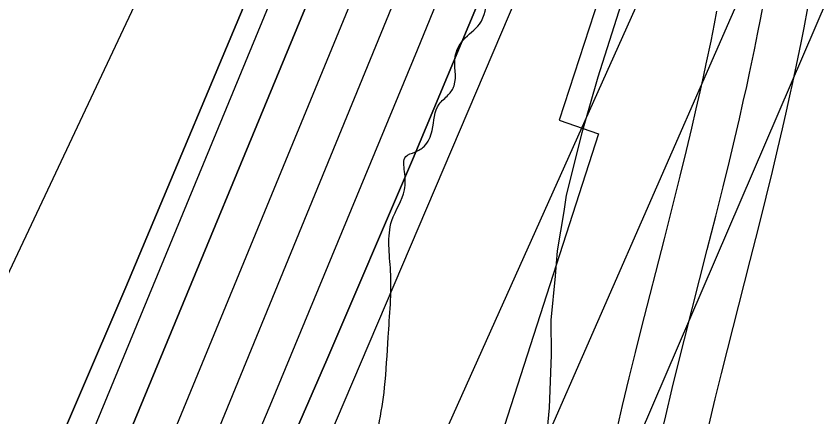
# Model space of a CAD drawing. Extents: x 3279314 to 3317160, y 734079 to 759431.
# Drawn here: x 3310910.2 to 3311182.1, y 742032.8 to 742168.8 of the extents above; entities that cross this region are included whole.
import ezdxf

# ---------------------------------------------------------------- set-up
doc = ezdxf.new("R2010")
doc.units = 0
for name, color, linetype in [('V-RIVR-EDGE', 7, 'Continuous'), ('V-ROAD-CNTR', 7, 'Continuous'), ('V-RRAP-RVMT', 7, 'Continuous'), ('V-SITE-VEGE', 7, 'Continuous'), ('V-TOPO-DPTH', 7, 'Continuous'), ('V-TOPO-MAJR', 7, 'Continuous'), ('V-TOPO-MINR', 7, 'Continuous'), ('V-TOPO-WATR', 7, 'Continuous')]:
    doc.layers.add(name, color=color, linetype=linetype)

msp = doc.modelspace()

# ---------------------------------------------------------------- linework, layer by layer
at = {"layer": 'V-RIVR-EDGE'}
msp.add_spline([(3310747.15, 741422.06), (3310761.27, 741436.93), (3310772.16, 741448.54), (3310772.95, 741451.64), (3310772.56, 741453.19), (3310772.21, 741467.15), (3310772.61, 741472.19), (3310775.33, 741474.12), (3310776.11, 741477.23), (3310778.06, 741481.1), (3310778.46, 741484.98), (3310773.05, 741494.68), (3310773.84, 741499.34), (3310775.79, 741504.37), (3310780.07, 741508.63), (3310785.89, 741512.1), (3310795.63, 741530.31), (3310825.21, 741572.12), (3310845.06, 741601.54), (3310855.18, 741615.48), (3310863.33, 741620.88), (3310868.4, 741629.02), (3310883.19, 741654.19), (3310883.99, 741660.39), (3310891, 741675.88), (3310896.85, 741688.67), (3310901.53, 741697.96), (3310902.33, 741706.1), (3310905.45, 741716.18), (3310909.36, 741728.58), (3310914.03, 741736.71), (3310917.53, 741740.19), (3310923, 741754.53), (3310933.94, 741786.3), (3310941.35, 741805.29), (3310953.85, 741842.87), (3310965.15, 741864.56), (3310977.64, 741894.39), (3310990.11, 741919.18), (3311002.96, 741940.86), (3311006.46, 741946.29), (3311012.68, 741950.15), (3311016.96, 741957.12), (3311022.03, 741967.58), (3311022.04, 741972.23), (3311022.06, 741982.31), (3311022.86, 741990.84), (3311027.17, 742006.73), (3311033.04, 742029.98), (3311035.01, 742042.78), (3311036.22, 742059.84), (3311037.05, 742082.33), (3311037.48, 742099.39), (3311041.77, 742109.85), (3311041.78, 742116.06), (3311042.18, 742121.1), (3311045.29, 742122.64), (3311048.4, 742124.57), (3311051.13, 742129.99), (3311053.47, 742138.91), (3311056.59, 742142), (3311058.53, 742145.1), (3311058.94, 742155.18), (3311061.67, 742160.6), (3311067.12, 742166.02), (3311068.72, 742186.57), (3311068.74, 742196.26), (3311069.14, 742198.98), (3311072.24, 742201.68), (3311075.36, 742205.17), (3311079.24, 742207.48), (3311086.67, 742233.45), (3311085.13, 742236.17), (3311085.14, 742242.37), (3311089.43, 742249.73), (3311096.04, 742257.47), (3311105.36, 742263.26), (3311103.82, 742266.37), (3311108.48, 742271.01), (3311115.88, 742281.85), (3311117.83, 742289.22), (3311122.13, 742302.39), (3311129.54, 742317.5), (3311134.99, 742326.4), (3311141.62, 742341.12), (3311152.54, 742368.24), (3311150.24, 742377.17), (3311150.64, 742380.66), (3311162.31, 742395.36), (3311161.53, 742395.75), (3311151.07, 742400.04), (3311148.76, 742405.09), (3311149.94, 742412.46), (3311150.35, 742423.7), (3311155.04, 742437.26), (3311163.98, 742445.77), (3311167.48, 742449.64), (3311161.31, 742462.46), (3311160.93, 742465.95), (3311162.87, 742466.72), (3311179.16, 742465.9), (3311183.82, 742470.93), (3311192.39, 742486.42), (3311195.13, 742495.72), (3311195.92, 742501.93), (3311195.94, 742507.74), (3311195.56, 742512.4), (3311195.57, 742517.05), (3311192.1, 742523.26), (3311189.39, 742527.93), (3311189.4, 742531.8), (3311190.19, 742537.62), (3311193.69, 742542.65), (3311200.3, 742549.23), (3311213.92, 742566.26), (3311218.99, 742580.21), (3311220.18, 742587.96), (3311224.84, 742593.38), (3311234.98, 742613.9), (3311240.45, 742629.4), (3311242.8, 742639.87), (3311247.85, 742644.9), (3311258.37, 742663.49), (3311264.22, 742676.66), (3311266.55, 742679.75), (3311284.03, 742689.02), (3311288.31, 742696.37), (3311293.38, 742706.45), (3311294.17, 742715.36), (3311293.8, 742720.79), (3311295.36, 742724.28), (3311298.86, 742729.7), (3311303.16, 742743.65), (3311303.18, 742751.79), (3311303.59, 742757.22), (3311304.76, 742763.42), (3311309.83, 742773.88), (3311319.58, 742795.58), (3311324.64, 742802.16), (3311332.42, 742814.55), (3311339.81, 742819.96), (3311347.2, 742828.47), (3311350.71, 742838.16), (3311350.72, 742842.42), (3311349.58, 742850.57), (3311349.98, 742855.22), (3311352.71, 742861.81), (3311361.28, 742877.3), (3311366.72, 742882.33), (3311372.18, 742893.95), (3311375.31, 742905.19), (3311388.96, 742936.95), (3311408.46, 742981.89), (3311418.2, 743001.25), (3311424.81, 743008.61), (3311432.6, 743021), (3311438.45, 743033.39), (3311438.07, 743037.27), (3311433.43, 743043.1), (3311433.83, 743046.59), (3311437.33, 743050.07), (3311441.6, 743052), (3311445.88, 743057.03), (3311448.63, 743073.31), (3311456.81, 743089.19), (3311472.38, 743112.03), (3311480.95, 743125.97), (3311482.91, 743136.44), (3311492.26, 743150.76), (3311492.65, 743155.42), (3311492.67, 743160.07), (3311495.77, 743161.61), (3311500.43, 743161.99), (3311508.6, 743173.22), (3311523.01, 743197.22), (3311534.32, 743223.95), (3311544.45, 743244.87), (3311561.99, 743278.57), (3311577.18, 743305.29), (3311604.83, 743353.31), (3311621.21, 743390.49), (3311639.14, 743426.13), (3311651.2, 743442.39), (3311662.88, 743461.36), (3311672.23, 743477.24), (3311680.45, 743507.46), (3311680.88, 743525.69), (3311684.8, 743542.74), (3311697.32, 743588.47), (3311707.1, 743621.02), (3311721.14, 743655.89), (3311734.41, 743686.5), (3311736.38, 743700.06), (3311739.9, 743713.24), (3311739.93, 743722.94), (3311739.94, 743727.59), (3311741.49, 743729.91), (3311746.17, 743737.27), (3311747.35, 743747.74), (3311748.93, 743755.49), (3311752.05, 743766.34), (3311755.59, 743785.72), (3311758.35, 743802), (3311760.7, 743811.3), (3311763.81, 743814.79), (3311768.47, 743818.26), (3311774.69, 743822.9), (3311780.53, 743834.52), (3311784.45, 743850.41), (3311786.46, 743878.33), (3311787.65, 743888.8), (3311789.21, 743891.9), (3311789.61, 743900.04), (3311789.24, 743905.86), (3311786.94, 743916.72), (3311786.19, 743926.81), (3311786.21, 743936.5), (3311791.67, 743946.57), (3311801.41, 743965.94), (3311807.65, 743981.05), (3311809.63, 743995.78), (3311810.84, 744015.94), (3311809.34, 744037.27), (3311800.08, 744055.13), (3311797.77, 744062.12), (3311797.79, 744068.33), (3311798.19, 744076.08), (3311793.94, 744081.13), (3311782.74, 744099.39), (3311771.54, 744118.03), (3311765.4, 744143.25), (3311761.57, 744163.04), (3311761.21, 744176.23), (3311763.57, 744188.24), (3311763.73, 744251.84), (3311761.87, 744283.64), (3311758.45, 744312.74), (3311753.47, 744337.18), (3311747.32, 744362.02), (3311746.96, 744373.26), (3311744.68, 744392.66), (3311742.01, 744411.28), (3311738.17, 744425.25), (3311736.65, 744435.73), (3311732.02, 744447.76), (3311725.49, 744470.66), (3311719.34, 744494.71), (3311717.06, 744513.33), (3311705.96, 744572.31), (3311696.76, 744617.7), (3311694.49, 744640.2), (3311694.53, 744654.16), (3311703.54, 744690.59), (3311707.88, 744720.06), (3311710.67, 744750.69), (3311711.89, 744773.56), (3311709.62, 744797.23), (3311706.57, 744820.11), (3311700.78, 744830.6), (3311700.41, 744838.36), (3311702.4, 744857.74), (3311707.54, 744896.12), (3311711.09, 744922.87), (3311725.17, 744972.09), (3311744.31, 745024.39), (3311756.41, 745056.94), (3311759.15, 745068.95), (3311759.57, 745082.52), (3311759.65, 745112), (3311754.68, 745143.42), (3311747.79, 745176.79), (3311742.05, 745210.93), (3311741.31, 745224.51), (3311742.13, 745240.4), (3311741.4, 745260.96), (3311735.26, 745285.79), (3311730.24, 745296.28), (3311724.07, 745311.03), (3311721.77, 745321.5), (3311718.33, 745338.58), (3311704.47, 745381.66), (3311698.68, 745391.37), (3311697.52, 745395.64), (3311694.47, 745413.87), (3311694.48, 745418.52), (3311698.37, 745424.72), (3311703.83, 745435.56), (3311704.24, 745445.26), (3311703.1, 745454.18), (3311703.12, 745461.94), (3311703.15, 745473.18), (3311702.03, 745491.41), (3311702.44, 745502.66), (3311704.05, 745524.76), (3311702.54, 745540.66), (3311698.7, 745556.57), (3311694.07, 745565.5), (3311683.25, 745580.65), (3311676.28, 745585.32), (3311673.96, 745589.59), (3311673.98, 745597.35), (3311671.69, 745612.87), (3311671.7, 745617.91), (3311673.27, 745623.34), (3311672.9, 745629.15), (3311669.43, 745637.69), (3311666.72, 745640.03), (3311662.07, 745643.14), (3311657.03, 745644.32), (3311648.5, 745643.17), (3311641.91, 745645.13), (3311638.43, 745648.63), (3311636.51, 745655.61), (3311631.51, 745675.4), (3311626.14, 745696.36), (3311621.54, 745718.48), (3311619.31, 745758.04), (3311618.96, 745773.94), (3311619.37, 745782.47), (3311620.16, 745790.22), (3311620.57, 745799.14), (3311621.38, 745810), (3311621.02, 745821.63), (3311618.73, 745835.6), (3311611.04, 745862.76), (3311604.48, 745877.52), (3311597.54, 745894.21), (3311590.61, 745914.39), (3311586.38, 745928.36), (3311565.19, 745983.48), (3311553.63, 746012.99), (3311544.78, 746042.48), (3311533.99, 746070.04), (3311521.28, 746106.53), (3311510.15, 746151.93), (3311505.19, 746184.51), (3311496.37, 746224.87), (3311490.22, 746250.48), (3311484.08, 746273.76), (3311478.31, 746293.17), (3311471, 746317.23), (3311471.42, 746330.8), (3311471.45, 746343.21), (3311471.47, 746351.74), (3311473.82, 746360.27), (3311476.93, 746363.36), (3311479.66, 746369.17), (3311482.4, 746378.08), (3311481.3, 746405.23), (3311479.4, 746420.75), (3311474.01, 746438.6), (3311466.69, 746454.91), (3311460.5, 746461.13), (3311455.86, 746468.12), (3311452, 746477.05), (3311449.7, 746486.36), (3311444.7, 746501.5), (3311438.9, 746511.21), (3311428.07, 746521.32), (3311424.97, 746523.65), (3311423.05, 746528.7), (3311419.2, 746539.95), (3311414.56, 746547.72), (3311409.92, 746553.55), (3311400.25, 746564.04), (3311389.43, 746577.64), (3311381.69, 746585.81), (3311379.76, 746588.14), (3311379.38, 746592.02), (3311373.99, 746605.99), (3311366.29, 746629.28), (3311359.73, 746641.71), (3311346.97, 746656.09), (3311338.85, 746669.29), (3311329.22, 746695.3), (3311318.42, 746718.59), (3311316.9, 746728.68), (3311312.66, 746739.55), (3311306.51, 746761.67), (3311297.26, 746785.35), (3311290.32, 746803.2), (3311282.59, 746811.75), (3311274.09, 746825.35), (3311272.95, 746836.6), (3311269.12, 746852.89), (3311251.75, 746888.62), (3311235.93, 746920.45), (3311213.94, 746964.72), (3311200.05, 746995), (3311194.29, 747019.45), (3311190.45, 747034.58), (3311185.04, 747041.19), (3311184.66, 747044.68), (3311184.3, 747056.31), (3311182.77, 747064.46), (3311176.22, 747081.54), (3311170.07, 747103.27), (3311165.07, 747118.41), (3311158.51, 747132.39), (3311154.66, 747146.36), (3311151.59, 747156.83), (3311148.89, 747164.21), (3311146.21, 747178.18), (3311143.91, 747189.82), (3311142.78, 747203.39), (3311139.32, 747215.04), (3311130.06, 747234.45), (3311113.14, 747290.33), (3311105.06, 747316.34)], degree=3, dxfattribs=at)
at = {"layer": 'V-ROAD-CNTR'}
for points in [[(3311127.89, 742023.43), (3311130.19, 742033.28), (3311132.42, 742042.5), (3311134.55, 742051.14), (3311136.57, 742059.23), (3311144.28, 742089.56), (3311147.16, 742100.94), (3311149.63, 742110.89), (3311151.76, 742119.61), (3311153.58, 742127.25), (3311155.14, 742133.93), (3311156.47, 742139.79), (3311157.61, 742144.92), (3311158.58, 742149.41), (3311160.23, 742157.27), (3311161.42, 742163.17), (3311162.28, 742167.61), (3311163.52, 742174.27)], [(3311127.89, 742023.43), (3311130.19, 742033.28), (3311132.42, 742042.5), (3311134.55, 742051.14), (3311136.57, 742059.23), (3311144.28, 742089.56), (3311147.16, 742100.94), (3311149.63, 742110.89), (3311151.76, 742119.61), (3311153.58, 742127.25), (3311155.14, 742133.93), (3311156.47, 742139.79), (3311157.61, 742144.92), (3311158.58, 742149.41), (3311160.23, 742157.27), (3311161.42, 742163.17), (3311162.28, 742167.61), (3311163.52, 742174.27)], [(3311113.27, 742026.8), (3311115.6, 742036.74), (3311117.84, 742046.05), (3311119.99, 742054.75), (3311122.03, 742062.9), (3311129.74, 742093.25), (3311132.61, 742104.58), (3311135.07, 742114.48), (3311137.18, 742123.13), (3311138.98, 742130.69), (3311140.52, 742137.3), (3311141.84, 742143.08), (3311142.96, 742148.13), (3311143.91, 742152.53), (3311145.54, 742160.29), (3311146.7, 742166.08), (3311147.54, 742170.41)], [(3311144.79, 742029.81), (3311146.99, 742038.95), (3311149.1, 742047.52), (3311151.12, 742055.56), (3311158.82, 742085.87), (3311161.71, 742097.29), (3311164.2, 742107.31), (3311166.34, 742116.09), (3311168.18, 742123.81), (3311169.76, 742130.57), (3311171.11, 742136.5), (3311172.26, 742141.7), (3311173.25, 742146.28), (3311174.93, 742154.25), (3311176.14, 742160.27), (3311177.02, 742164.81), (3311178.28, 742171.59)]]:
    msp.add_lwpolyline(points, dxfattribs=at)
at = {"layer": 'V-RRAP-RVMT'}
for p, q in [((3311135.66, 742261.52), (3311094.13, 742133.45)), ((3311094.13, 742133.45), (3311107.38, 742128.87)), ((3311107.38, 742128.87), (3311064.16, 741994.61))]:
    msp.add_line(p, q, dxfattribs=at)
at = {"layer": 'V-SITE-VEGE'}
for p, q in [((3311117.13, 742179.38), (3311107.17, 742148)), ((3311107.17, 742148), (3311101.82, 742129.17)), ((3311101.82, 742129.17), (3311096.48, 742108)), ((3311096.48, 742108), (3311095.74, 742102.52)), ((3311095.74, 742102.52), (3311093.48, 742089.19)), ((3311093.48, 742089.19), (3311092.76, 742080.58)), ((3311092.76, 742080.58), (3311091.3, 742065.69)), ((3311091.3, 742065.69), (3311091.38, 742053.95)), ((3311091.38, 742053.95), (3311090.72, 742035.94)), ((3311090.72, 742035.94), (3311089.25, 742021.06))]:
    msp.add_line(p, q, dxfattribs=at)
at = {"layer": 'V-TOPO-DPTH'}
for points in [[(3311655.74, 743608.23), (3311287.17, 742845.58), (3311273.57, 742823.73), (3311261.5, 742801), (3311250.46, 742777.67), (3311244.88, 742764.74), (3311232.02, 742734.43), (3311219.42, 742704), (3311207.23, 742673.42), (3311195.3, 742642.72), (3311115.76, 742434.06), (3311110.61, 742420.71), (3311105.39, 742407.39), (3311100.05, 742394.12), (3311094.64, 742380.88), (3310637.07, 741273.78)], [(3311655.74, 743608.23), (3311287.17, 742845.58), (3311273.57, 742823.73), (3311261.5, 742801), (3311250.46, 742777.67), (3311244.88, 742764.74), (3311232.02, 742734.43), (3311219.42, 742704), (3311207.23, 742673.42), (3311195.3, 742642.72), (3311115.76, 742434.06), (3311110.61, 742420.71), (3311105.39, 742407.39), (3311100.05, 742394.12), (3311094.64, 742380.88), (3310637.07, 741273.78)], [(3310513.38, 741243.62), (3311048.55, 742381.01), (3311057.32, 742400.22), (3311065.79, 742419.57), (3311073.8, 742439.1), (3311081.51, 742458.77), (3311088.93, 742478.56), (3311096.25, 742498.38), (3311103.43, 742518.25), (3311110.51, 742538.16), (3311214.14, 742832.61), (3311233.64, 742886.2), (3311253.89, 742939.49), (3311275.26, 742992.34), (3311297.39, 743044.9), (3311570.82, 743595.19)], [(3310513.38, 741243.62), (3311048.55, 742381.01), (3311057.32, 742400.22), (3311065.79, 742419.57), (3311073.8, 742439.1), (3311081.51, 742458.77), (3311088.93, 742478.56), (3311096.25, 742498.38), (3311103.43, 742518.25), (3311110.51, 742538.16), (3311214.14, 742832.61), (3311233.64, 742886.2), (3311253.89, 742939.49), (3311275.26, 742992.34), (3311297.39, 743044.9), (3311570.82, 743595.19)], [(3310624.05, 741206.89), (3310732.31, 741449.7), (3310789.15, 741578.74), (3310845.19, 741708.12), (3310900.03, 741838.01), (3310954.09, 741968.25), (3311110.08, 742348.97), (3311120.42, 742374.48), (3311130.63, 742400.04), (3311140.66, 742425.67), (3311150.56, 742451.36), (3311187.44, 742548.13), (3311194.95, 742567.45), (3311202.63, 742586.71), (3311210.56, 742605.87), (3311218.66, 742624.96), (3311221.67, 742631.92), (3311228.86, 742647.21), (3311668.44, 743585.66)], [(3310624.05, 741206.89), (3310732.31, 741449.7), (3310789.15, 741578.74), (3310845.19, 741708.12), (3310900.03, 741838.01), (3310954.09, 741968.25), (3311110.08, 742348.97), (3311120.42, 742374.48), (3311130.63, 742400.04), (3311140.66, 742425.67), (3311150.56, 742451.36), (3311187.44, 742548.13), (3311194.95, 742567.45), (3311202.63, 742586.71), (3311210.56, 742605.87), (3311218.66, 742624.96), (3311221.67, 742631.92), (3311228.86, 742647.21), (3311668.44, 743585.66)], [(3310579.27, 741266.94), (3310800.11, 741744.33), (3310850.31, 741854.68), (3310899.56, 741965.45), (3310947.39, 742076.83), (3310994.28, 742188.63), (3311083.25, 742404.63), (3311084.91, 742408.75), (3311086.55, 742412.88), (3311088.13, 742417.04), (3311089.67, 742421.2), (3311204.45, 742736.83), (3311220.25, 742779.1), (3311236.54, 742821.17), (3311253.57, 742862.95), (3311271.09, 742904.53), (3311279.81, 742924.72), (3311294.43, 742955.43), (3311581.53, 743579.57)], [(3311581.53, 743579.57), (3311294.43, 742955.43), (3311279.81, 742924.72), (3311271.09, 742904.53), (3311253.57, 742862.95), (3311236.54, 742821.17), (3311220.25, 742779.1), (3311204.45, 742736.83), (3311089.67, 742421.2), (3311088.13, 742417.04), (3311086.55, 742412.88), (3311084.91, 742408.75), (3311083.25, 742404.63), (3310994.28, 742188.63), (3310947.39, 742076.83), (3310899.56, 741965.45), (3310850.31, 741854.68), (3310800.11, 741744.33), (3310579.27, 741266.94)], [(3311681.82, 743566.46), (3311199.86, 742500.49), (3311196.53, 742494.09), (3311193.47, 742487.54), (3311192.44, 742485.17), (3311189.11, 742477.31), (3311185.84, 742469.42), (3311182.68, 742461.49), (3311179.59, 742453.53), (3311171, 742431), (3311163.6, 742411.78), (3311156.12, 742392.59), (3311148.51, 742373.45), (3311140.81, 742354.35), (3311100.85, 742256.04), (3311072.83, 742187.92), (3311044.43, 742119.97), (3311015.47, 742052.25), (3310986.12, 741984.7), (3310648.23, 741215.56)]]:
    msp.add_lwpolyline(points, dxfattribs=at)
at = {"layer": 'V-TOPO-MAJR'}
msp.add_lwpolyline([(3310792.45, 741346.74), (3310836.26, 741446.42), (3310880.02, 741546.12), (3310923.73, 741645.84), (3310967.39, 741745.58), (3311227.06, 742339.19), (3311233.93, 742353.35), (3311241.5, 742367.08), (3311250.12, 742380.19), (3311768.36, 743569.78)], dxfattribs=at)
at = {"layer": 'V-TOPO-MINR'}
for points in [[(3310637.07, 741273.78), (3311094.64, 742380.88), (3311100.05, 742394.12), (3311105.39, 742407.39), (3311110.61, 742420.71), (3311115.76, 742434.06), (3311195.3, 742642.72), (3311207.23, 742673.42), (3311219.42, 742704), (3311232.02, 742734.43), (3311244.88, 742764.74), (3311250.46, 742777.67), (3311261.5, 742801), (3311273.57, 742823.73), (3311287.17, 742845.58), (3311655.74, 743608.23)], [(3310675.54, 741340.09), (3310707.53, 741412.54), (3310739.09, 741485.18), (3310769.98, 741558.09), (3310800.45, 741631.2), (3311102.34, 742364.93), (3311110.23, 742384.3), (3311118.01, 742403.72), (3311125.64, 742423.19), (3311133.16, 742442.71), (3311191.37, 742595.43), (3311201.09, 742620.44), (3311211.03, 742645.36), (3311221.29, 742670.15), (3311231.77, 742694.85), (3311235.99, 742704.63), (3311245.14, 742724.02), (3311255.13, 742742.93), (3311663.26, 743602.86)], [(3310513.38, 741243.62), (3311048.55, 742381.01), (3311057.32, 742400.22), (3311065.79, 742419.57), (3311073.8, 742439.1), (3311081.51, 742458.77), (3311088.93, 742478.56), (3311096.25, 742498.38), (3311103.43, 742518.25), (3311110.51, 742538.16), (3311214.14, 742832.61), (3311233.64, 742886.2), (3311253.89, 742939.49), (3311275.26, 742992.34), (3311297.39, 743044.9), (3311570.82, 743595.19)], [(3310701.97, 741219.5), (3310780.09, 741402.01), (3310831.84, 741522.11), (3310884.01, 741642.03), (3310936.77, 741761.69), (3310989.94, 741881.17), (3311186.93, 742320.88), (3311200.25, 742348.06), (3311214.77, 742374.53), (3311231.08, 742399.94), (3311758.6, 743584.32)], [(3310579.27, 741266.94), (3310800.11, 741744.33), (3310850.31, 741854.68), (3310899.56, 741965.45), (3310947.39, 742076.83), (3310994.28, 742188.63), (3311083.25, 742404.63), (3311084.91, 742408.75), (3311086.55, 742412.88), (3311088.13, 742417.04), (3311089.67, 742421.2), (3311204.45, 742736.83), (3311220.25, 742779.1), (3311236.54, 742821.17), (3311253.57, 742862.95), (3311271.09, 742904.53), (3311279.81, 742924.72), (3311294.43, 742955.43), (3311581.53, 743579.57)], [(3310633.57, 741210.26), (3310843.71, 741682.53), (3310895.61, 741800.66), (3310946.77, 741919.11), (3310996.82, 742038.03), (3311046.13, 742157.26), (3311117.84, 742333), (3311130.63, 742364.65), (3311143.27, 742396.35), (3311155.69, 742428.15), (3311167.95, 742460.01), (3311183.52, 742500.83), (3311188.82, 742514.47), (3311194.24, 742528.07), (3311199.83, 742541.59), (3311675.13, 743576.06)], [(3310615.15, 741280.16), (3310671.3, 741404.53), (3310714.89, 741502.36), (3310757.84, 741600.46), (3310799.83, 741698.99), (3310841.17, 741797.79), (3311087.75, 742395.24), (3311090.9, 742402.97), (3311094, 742410.71), (3311097.02, 742418.48), (3311100, 742426.27), (3311199.47, 742689.92), (3311213.51, 742726.34), (3311227.88, 742762.62), (3311242.76, 742798.69), (3311257.98, 742834.63), (3311265.06, 742851.03), (3311277.93, 742878.13), (3311292.01, 742904.52), (3311307.94, 742929.84), (3311586.88, 743571.76)], [(3310648.23, 741215.56), (3310986.12, 741984.7), (3311015.47, 742052.25), (3311044.43, 742119.97), (3311072.83, 742187.92), (3311100.85, 742256.04), (3311140.81, 742354.35), (3311148.51, 742373.45), (3311156.12, 742392.59), (3311163.6, 742411.78), (3311171, 742431), (3311179.59, 742453.53), (3311182.68, 742461.49), (3311185.84, 742469.42), (3311189.11, 742477.31), (3311192.44, 742485.17), (3311193.47, 742487.54), (3311196.53, 742494.09), (3311199.86, 742500.49), (3311681.82, 743566.46)], [(3310675.66, 741225.8), (3311121.86, 742274.31), (3311129.89, 742293.32), (3311137.85, 742312.36), (3311145.72, 742331.44), (3311153.52, 742350.55), (3311164.59, 742377.89), (3311166.78, 742383.35), (3311168.96, 742388.82), (3311171.09, 742394.31), (3311173.21, 742399.81), (3311175.66, 742406.26), (3311176.55, 742408.53), (3311177.45, 742410.79), (3311178.38, 742413.04), (3311179.33, 742415.28), (3311179.59, 742415.88), (3311180.48, 742417.79), (3311181.45, 742419.66), (3311182.52, 742421.47), (3311183.67, 742423.23), (3311184.9, 742424.94), (3311186.19, 742426.62), (3311688.5, 743556.87)], [(3310756.32, 741177.08), (3311189.48, 742185.13), (3311202.06, 742214.4), (3311214.65, 742243.68), (3311227.24, 742272.95), (3311239.83, 742302.22), (3311262.99, 742356.04), (3311264.12, 742358.33), (3311265.4, 742360.52), (3311266.9, 742362.57), (3311268.55, 742364.52), (3311270.44, 742366.11), (3311272.49, 742367.38), (3311274.77, 742368.16), (3311277.2, 742368.6), (3311778.1, 743555.24)]]:
    msp.add_lwpolyline(points, dxfattribs=at)
at = {"layer": 'V-TOPO-WATR'}
msp.add_lwpolyline([(3310624.05, 741206.89), (3310732.31, 741449.7), (3310789.15, 741578.74), (3310845.19, 741708.12), (3310900.03, 741838.01), (3310954.09, 741968.25), (3311110.08, 742348.97), (3311120.42, 742374.48), (3311130.63, 742400.04), (3311140.66, 742425.67), (3311150.56, 742451.36), (3311187.44, 742548.13), (3311194.95, 742567.45), (3311202.63, 742586.71), (3311210.56, 742605.87), (3311218.66, 742624.96), (3311221.67, 742631.92), (3311228.86, 742647.21), (3311668.44, 743585.66)], dxfattribs=at)

doc.saveas('drawing.dxf')
